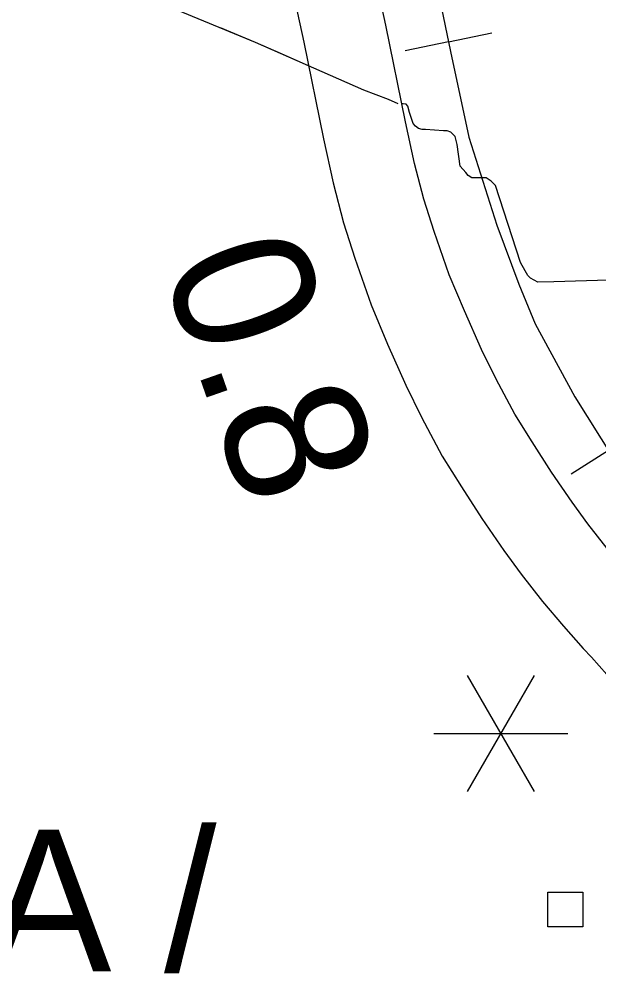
# Model space of a CAD drawing. Extents: x 1084508 to 1142749, y 1057638 to 1093403.
# Drawn here: x 1139821 to 1140365, y 1065260 to 1066167 of the extents above; entities that cross this region are included whole.
import ezdxf

# ---------------------------------------------------------------- set-up
doc = ezdxf.new("R2010")
doc.units = 0
for name, color, linetype in [('Level 10', 7, 'Continuous'), ('Level 35', 7, 'Continuous'), ('Level 40', 7, 'Continuous'), ('Level 43', 7, 'Continuous'), ('Level 48', 7, 'Continuous'), ('Level 5', 7, 'Continuous'), ('Level 56', 7, 'Continuous')]:
    doc.layers.add(name, color=color, linetype=linetype)

msp = doc.modelspace()

# ---------------------------------------------------------------- linework, layer by layer
at = {"layer": 'Level 10'}
for points in [[(1140414.12, 1065624.2), (1140407.63, 1065630.86), (1140390.88, 1065649.76), (1140372.61, 1065671.33), (1140354.45, 1065694.39), (1140339.8, 1065714.64), (1140320.39, 1065742.88), (1140302.24, 1065771.25), (1140285.84, 1065797.26), (1140268.37, 1065830.02), (1140254.88, 1065857.62), (1140238.68, 1065893.94), (1140224.47, 1065927.62), (1140210.37, 1065968.25), (1140200.6, 1065998.42), (1140191.88, 1066031.97), (1140183.41, 1066071.13), (1140165.06, 1066161.65), (1140151.08, 1066226.18)], [(1140074.25, 1066210.18), (1140088.26, 1066145.55), (1140106.61, 1066055.04), (1140115.53, 1066013.8), (1140125.23, 1065976.45), (1140135.97, 1065943.3), (1140151.17, 1065899.48), (1140166.69, 1065862.7), (1140183.78, 1065824.39), (1140198.47, 1065794.32), (1140217.93, 1065757.82), (1140236, 1065729.17), (1140254.99, 1065699.49), (1140275.67, 1065669.41), (1140291.81, 1065647.1), (1140311.83, 1065621.68), (1140331.57, 1065598.37), (1140350.14, 1065577.42), (1140357.98, 1065569.39)], [(1140357.98, 1065569.39), (1140372.24, 1065553.26), (1140392.12, 1065533.94)]]:
    msp.add_lwpolyline(points, dxfattribs=at)
at = {"layer": 'Level 35'}
msp.add_lwpolyline([(1140394.13, 1065923.15), (1140322.41, 1065921.12), (1140307.6, 1065920.83), (1140300.63, 1065924.6), (1140298.02, 1065926.93), (1140295.69, 1065931.28), (1140291.34, 1065939.13), (1140267.82, 1066011.47), (1140263.75, 1066015.53), (1140259.11, 1066018.44), (1140249.23, 1066018.44), (1140245.75, 1066018.44), (1140242.27, 1066020.76), (1140239.94, 1066023.67), (1140234.72, 1066029.48), (1140231.81, 1066049.81), (1140230.07, 1066057.37), (1140226.01, 1066061.43), (1140222.52, 1066062.6), (1140219.04, 1066062.6), (1140202.2, 1066063.76), (1140199.25, 1066063.86), (1140195.81, 1066064.92), (1140192.95, 1066066.9), (1140190.58, 1066069.57), (1140187.22, 1066079.76), (1140185.79, 1066085.71), (1140184.09, 1066087.71), (1140181.42, 1066087.89), (1140179.99, 1066088)], dxfattribs=at)
at = {"layer": 'Level 40'}
for p, q in [((1140223.69, 1066145.98), (1140264.28, 1066154.31)), ((1140223.69, 1066145.98), (1140183.11, 1066137.64)), ((1140373.85, 1065763.1), (1140338.82, 1065740.96))]:
    msp.add_line(p, q, dxfattribs=at)
for points in [[(1140139.93, 1066542.23), (1140171.08, 1066403.14), (1140200.81, 1066257.39), (1140225.58, 1066136.76), (1140242.76, 1066056.78), (1140269.19, 1065974.16), (1140289.67, 1065918.96), (1140305.19, 1065881.62), (1140342.19, 1065813.21), (1140378.52, 1065755.7), (1140402.31, 1065724.3), (1140437.98, 1065679.02), (1140453.18, 1065663.03)], [(1140200.81, 1066257.39), (1140225.58, 1066136.76), (1140242.76, 1066056.78), (1140269.19, 1065974.16), (1140289.67, 1065918.96), (1140305.19, 1065881.62), (1140342.19, 1065813.21), (1140378.52, 1065755.7), (1140402.31, 1065724.3), (1140437.98, 1065679.02), (1140453.18, 1065663.03), (1140502.87, 1065609.78), (1140557.7, 1065561.23), (1140650.35, 1065477.16), (1140734.8, 1065400.86), (1140808.75, 1065333.81), (1140864.84, 1065281.26), (1140919.04, 1065232.29)]]:
    msp.add_lwpolyline(points, dxfattribs=at)
at = {"layer": 'Level 43'}
for points in [[(1139489.24, 1066720.01), (1139538.45, 1066650.59), (1139621.62, 1066523.06), (1139695.93, 1066406.62), (1139704.79, 1066393.57), (1139708.23, 1066386.43), (1139708.72, 1066381.26), (1139708.72, 1066376.34), (1139708.23, 1066374.37), (1139706.51, 1066372.15), (1139647.95, 1066338.42), (1139627.03, 1066328.33), (1139624.57, 1066326.36), (1139623.09, 1066324.64), (1139622.85, 1066323.16), (1139623.83, 1066321.68), (1139632.5, 1066318.83), (1139888.02, 1066210.76), (1139940.29, 1066188.1), (1140042.5, 1066145.68), (1140144.12, 1066100.94), (1140167.35, 1066092.23), (1140176.45, 1066088.26)], [(1140009.63, 1066159.32), (1140042.5, 1066145.68), (1140066.81, 1066134.98)], [(1140066.81, 1066134.98), (1140092.71, 1066123.58)]]:
    msp.add_lwpolyline(points, dxfattribs=at)
at = {"layer": 'Level 48'}
for p, q in [((1140304.2, 1065552.21), (1140241.42, 1065443.48)), ((1140241.42, 1065552.21), (1140304.2, 1065443.48)), ((1140210.03, 1065497.85), (1140335.59, 1065497.85))]:
    msp.add_line(p, q, dxfattribs=at)
at = {"layer": 'Level 56'}
msp.add_lwpolyline([(1140317.03, 1065316.64), (1140317.03, 1065349.31), (1140349.8, 1065349.31), (1140349.8, 1065316.64)], close=True, dxfattribs=at)

# ---------------------------------------------------------------- texts
at = {"layer": 'Level 48'}
msp.add_text('0.8', height=132.584, rotation=289.27462, dxfattribs=at).set_placement((1139953.59, 1065937.04))
at = {"layer": 'Level 5'}
msp.add_text('MARIANNA /', height=132.584, dxfattribs=at).set_placement((1138972.02, 1065275.1))

doc.saveas('drawing.dxf')
